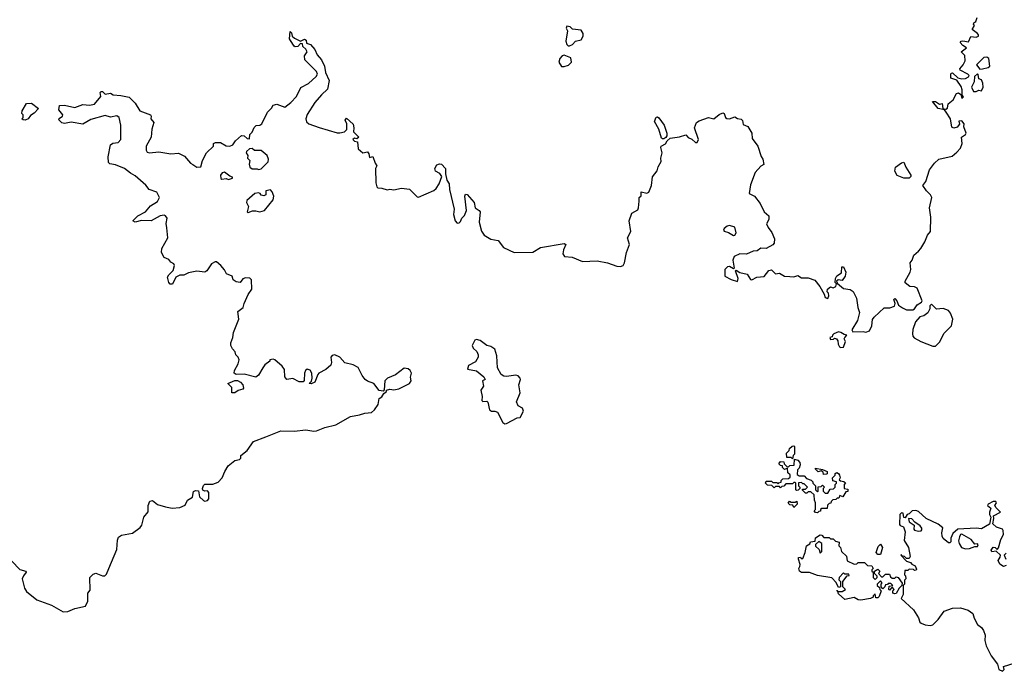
# Model space of a CAD drawing. Extents: x 2106670 to 2323771, y 35271 to 224896.
# Tile 304 of 419: x 2243224 to 2250730, y 152130 to 157100. Entities that reach past the tile are written whole.
import ezdxf

# ---------------------------------------------------------------- set-up
doc = ezdxf.new("R2010")
doc.units = 0

msp = doc.modelspace()

# ---------------------------------------------------------------- linework, layer by layer
at = {"layer": '0CON20XD'}
for points in [[(2250285.9, 156395.9), (2250273, 156413), (2250225, 156422.5), (2250182.5, 156475), (2250205, 156476.7), (2250235, 156456.2), (2250255, 156460), (2250262.5, 156422.5), (2250285, 156416.7), (2250296.7, 156425), (2250301.2, 156458.8), (2250340.3, 156489.7), (2250365, 156537.5), (2250381.7, 156541.7), (2250398.3, 156528.3), (2250405, 156500), (2250418.3, 156511.7), (2250410, 156525), (2250408.8, 156565), (2250400.7, 156590.7), (2250368.3, 156638.3), (2250321.2, 156655), (2250321.2, 156685), (2250325, 156692.5), (2250335, 156693.8), (2250375, 156657.1), (2250405, 156650), (2250435, 156651.2), (2250457.5, 156665), (2250462.5, 156675), (2250452.5, 156685), (2250394.3, 156714.3), (2250390, 156725), (2250417.5, 156755), (2250432.5, 156785), (2250428, 156828), (2250400, 156855), (2250442.5, 156885), (2250413.3, 156903.3), (2250393.6, 156926.4), (2250400, 156935), (2250415, 156938), (2250458, 156932), (2250475, 156972), (2250515, 156967.1), (2250532.5, 156975), (2250534.3, 156985), (2250525.8, 156995), (2250485.5, 157025), (2250502, 157055), (2250496, 157065), (2250498.8, 157075), (2250512.8, 157087.2), (2250523.1, 157116.9)], [(2247415, 156900), (2247438.3, 156911.7), (2247460, 156935), (2247505, 156947.5), (2247520, 156975), (2247520, 156995), (2247505, 157020), (2247438.3, 157028.3), (2247420, 157045), (2247395, 157050), (2247390, 157035), (2247400, 157015), (2247386.7, 156935), (2247395, 156910), (2247405, 156900), (2247415, 156900)], [(2244345, 155512.5), (2244341.1, 155545), (2244347.5, 155585), (2244336.2, 155605), (2244325, 155610), (2244295, 155604), (2244225, 155565.6), (2244152.1, 155567.9), (2244105, 155556.7), (2244087.5, 155565), (2244123.3, 155605), (2244184, 155635), (2244220.9, 155679.1), (2244275, 155714), (2244289.2, 155745), (2244268.8, 155785), (2244210, 155805), (2244185, 155838.8), (2244105, 155907.8), (2244068.3, 155928.3), (2244023.8, 155965), (2243955, 155991.9), (2243911.2, 156001.2), (2243900.3, 156010.3), (2243899.4, 156055), (2243916.2, 156145), (2243935, 156159.2), (2243975, 156162.5), (2243993.8, 156185), (2243993.8, 156295), (2243982, 156355), (2243965, 156365.7), (2243915, 156356.2), (2243875, 156368.8), (2243765, 156338.9), (2243735, 156320.8), (2243705, 156304), (2243615, 156317.5), (2243565, 156308), (2243545, 156313.8), (2243523.3, 156335), (2243523.9, 156346.1), (2243550, 156365), (2243552.5, 156375), (2243523, 156413), (2243527.5, 156445), (2243565, 156448), (2243645, 156429.2), (2243705, 156452.5), (2243755, 156446.9), (2243795, 156456), (2243843.3, 156515), (2243837.5, 156545), (2243845, 156552.5), (2243855, 156552.5), (2243875, 156531.2), (2243915, 156540), (2243937.3, 156527.3), (2243995, 156522.7), (2244058.7, 156508.7), (2244105, 156462.9), (2244140, 156405), (2244220, 156375), (2244226.7, 156365), (2244222.5, 156345), (2244247.5, 156315), (2244232, 156265), (2244225.7, 156205), (2244188.9, 156135), (2244188.1, 156105), (2244195, 156088.8), (2244214.1, 156084.1), (2244285, 156091.1), (2244375, 156077.9), (2244435, 156081.4), (2244479.1, 156059.1), (2244525, 156006.2), (2244543.3, 155995), (2244575, 155976.2), (2244605, 155977.5), (2244618, 156025), (2244648.8, 156085), (2244700, 156135), (2244702.5, 156155), (2244716.4, 156163.6), (2244755, 156164), (2244797.8, 156137.8), (2244825, 156134.4), (2244848, 156145), (2244868, 156175), (2244914.1, 156215.9), (2244934.2, 156214.2), (2244957.5, 156195), (2244975, 156192.5), (2244977.5, 156225), (2244995, 156242.5), (2245011.2, 156278.8), (2245027.5, 156292.5), (2245055, 156296.5), (2245068.9, 156305), (2245114, 156395), (2245143.3, 156425), (2245155, 156447.5), (2245185, 156456.2), (2245245, 156433.3), (2245290.9, 156469.1), (2245335, 156514.3), (2245366.7, 156583.3), (2245426.6, 156613.4), (2245485, 156666.7), (2245492.9, 156685), (2245485.7, 156705), (2245397.5, 156795), (2245393.8, 156825), (2245416.2, 156855), (2245405.8, 156875.8), (2245382.5, 156895), (2245380, 156915), (2245365, 156917.5), (2245343.6, 156896.4), (2245325, 156893.3), (2245315, 156898.8), (2245288.3, 156941.7), (2245281.2, 156955), (2245285, 157010), (2245295, 157000), (2245300, 156975), (2245318.3, 156958.3), (2245365, 156936.2), (2245395, 156952.5), (2245406.7, 156945), (2245410, 156920), (2245440.8, 156910.8), (2245475, 156873.3), (2245492.4, 156832.4), (2245525.5, 156795), (2245547.5, 156745), (2245555.9, 156695.9), (2245582, 156635), (2245571.2, 156568.8), (2245525, 156528), (2245475, 156468.8), (2245415, 156376.7), (2245406.2, 156345), (2245411.2, 156321.2), (2245427.5, 156305), (2245506.7, 156276.7), (2245645, 156236.2), (2245663.6, 156236.4), (2245700, 156245), (2245716.7, 156263.3), (2245718.8, 156305), (2245703.8, 156333.8), (2245715, 156350), (2245765, 156302.5), (2245771.2, 156275), (2245767.5, 156245), (2245810, 156205), (2245795, 156190), (2245775, 156197.5), (2245762.5, 156185), (2245775, 156172.5), (2245798.3, 156168.3), (2245803.3, 156115), (2245840, 156085), (2245875, 156092.5), (2245886.4, 156076.4), (2245890, 156050), (2245916.7, 156056.7), (2245932.5, 156005), (2245947.5, 155985), (2245937.5, 155965), (2245940, 155855), (2245946.4, 155826.4), (2245955, 155817.5), (2245985, 155816), (2246025, 155802), (2246045, 155807.5), (2246077, 155803), (2246135, 155814.2), (2246195, 155807.5), (2246255, 155750), (2246265, 155747.5), (2246381.7, 155798.3), (2246398.8, 155811.2), (2246422.7, 155847.3), (2246440.8, 155905), (2246427.9, 155927.9), (2246393.1, 155945), (2246387.8, 155965), (2246405, 155992), (2246425, 156001.2), (2246438.3, 155998.3), (2246470, 155965), (2246468.8, 155925), (2246481.2, 155875), (2246497, 155847), (2246500, 155805), (2246536.2, 155655), (2246530, 155615), (2246543.3, 155565), (2246558.3, 155548.3), (2246575, 155550), (2246585, 155560), (2246593.9, 155586.1), (2246613.6, 155606.4), (2246630, 155645), (2246616.4, 155753.6), (2246622, 155768), (2246635, 155766.2), (2246687.5, 155705), (2246696.7, 155665), (2246727.5, 155645), (2246733.3, 155635), (2246727.5, 155555), (2246745, 155486.7), (2246765, 155457.5), (2246815, 155426), (2246872.5, 155415), (2246912.1, 155362.1), (2246992.5, 155325), (2247135, 155327.5), (2247195, 155361.9), (2247375, 155393.3), (2247386.7, 155385), (2247369.2, 155345), (2247363.8, 155315), (2247377.5, 155295), (2247435, 155287.5), (2247515, 155255.5), (2247625, 155260.8), (2247705, 155244.5), (2247775, 155220.5), (2247805, 155217.8), (2247824.6, 155225.4), (2247835.5, 155245), (2247850, 155325), (2247872.5, 155385), (2247858.6, 155435), (2247884, 155485), (2247870, 155565), (2247890, 155625), (2247935, 155650), (2247942.5, 155665), (2247946.7, 155715), (2247947.5, 155745), (2247962.5, 155757.5), (2247962.3, 155787.7), (2248005, 155777.5), (2248021.2, 155785), (2248039.2, 155835), (2248048.3, 155901.7), (2248084, 155946), (2248092.3, 155977.7), (2248115, 156017.5), (2248112.5, 156045), (2248120.5, 156085), (2248110.8, 156125), (2248114.2, 156135.8), (2248147.7, 156152.3), (2248160, 156175), (2248182.5, 156197.5), (2248255, 156206), (2248302.5, 156222.5), (2248320.5, 156200.5), (2248348.9, 156188.9), (2248375, 156163.8), (2248387.3, 156162.7), (2248397.8, 156185), (2248367.1, 156275), (2248384.2, 156315), (2248405, 156328.9), (2248475, 156352.9), (2248515, 156343.8), (2248555, 156376.2), (2248585, 156389.2), (2248595, 156383.3), (2248604.3, 156354.3), (2248615, 156346.2), (2248636, 156344), (2248675, 156358), (2248696.1, 156346.1), (2248725, 156340), (2248735, 156330), (2248739.5, 156299.5), (2248775.7, 156285.7), (2248804.2, 156235), (2248806.7, 156195), (2248850, 156135), (2248875.5, 156055.5), (2248888.8, 156035), (2248897.5, 155995), (2248875, 155982.5), (2248831.2, 155935), (2248795, 155840), (2248783.8, 155775), (2248825, 155753.3), (2248867.6, 155697.6), (2248898.8, 155635), (2248933.8, 155605), (2248934.1, 155575.9), (2248917, 155543), (2248928.8, 155515), (2248956.8, 155476.8), (2248977.3, 155427.3), (2248976, 155395), (2248965, 155382), (2248915, 155355.8), (2248875, 155358), (2248845, 155336.2), (2248815, 155333.8), (2248765, 155312), (2248715, 155313.3), (2248670, 155295), (2248660, 155265), (2248670, 155205), (2248665, 155200), (2248635, 155217.5), (2248620, 155215), (2248600, 155195), (2248600, 155145), (2248648.3, 155118.3), (2248695, 155102.5), (2248700, 155125), (2248680, 155185), (2248685, 155190), (2248713, 155173), (2248768.9, 155158.9), (2248795, 155118.8), (2248805, 155116.2), (2248843.6, 155136.4), (2248899.5, 155140.5), (2248935, 155187.5), (2248955, 155192.5), (2248985, 155162.5), (2249015, 155166.7), (2249054.2, 155144.2), (2249095, 155142.5), (2249125, 155138), (2249155, 155150), (2249185, 155130), (2249235, 155130), (2249285, 155113.3), (2249323.8, 155065), (2249357, 155007), (2249365, 154980), (2249385, 154973.3), (2249392.5, 154995), (2249390, 155015), (2249380, 155025), (2249382.5, 155045), (2249405, 155062.5), (2249425, 155053.8), (2249446, 155065), (2249450, 155085), (2249440, 155095), (2249443.3, 155125), (2249454.3, 155145.7), (2249490, 155170), (2249492.5, 155215), (2249505, 155216.2), (2249522.5, 155175), (2249517.5, 155145), (2249495, 155111.2), (2249463.3, 155116.7), (2249450, 155105), (2249457.5, 155087.5), (2249505, 155048.8), (2249555, 155042), (2249578.1, 155028.1), (2249603.8, 154975), (2249614.1, 154904.1), (2249626.1, 154866.1), (2249611.2, 154805), (2249567.5, 154735), (2249575, 154720), (2249655, 154722.5), (2249675, 154717.5), (2249703, 154727), (2249720, 154765), (2249726, 154814), (2249738, 154832), (2249815, 154903.3), (2249857.7, 154902.3), (2249893.3, 154915), (2249897.5, 154935), (2249887.5, 154965), (2249895, 154972.5), (2249910, 154955), (2249923.6, 154923.6), (2249955, 154902.5), (2249985, 154886.2), (2250031.7, 154888.3), (2250045.9, 154894.1), (2250065.8, 154924.2), (2250097.5, 154945), (2250103.3, 154955), (2250065, 155052.5), (2250045, 155063.3), (2250010, 155065), (2249975, 155092.5), (2249974, 155105), (2250012.5, 155175), (2250017.5, 155195), (2250012.5, 155245), (2250027.5, 155265), (2250040, 155305), (2250076.4, 155333.6), (2250092.5, 155355), (2250123.6, 155406.4), (2250143.9, 155456.1), (2250167.5, 155485), (2250170, 155595), (2250160, 155665), (2250176.7, 155745), (2250167.5, 155765), (2250137.5, 155795), (2250110, 155835), (2250132.5, 155865), (2250160, 155955), (2250197.5, 156005), (2250230, 156035), (2250331.7, 156058.3), (2250369.3, 156090.7), (2250395, 156120), (2250410, 156155), (2250403.3, 156205), (2250433.3, 156225), (2250438, 156235), (2250421.7, 156281.7), (2250423.8, 156305), (2250405, 156329.2), (2250383.3, 156325), (2250387.5, 156302.5), (2250369.8, 156280.2), (2250345, 156271.4), (2250330.6, 156280.6), (2250320, 156345), (2250285.9, 156395.9)], [(2247375, 156742.5), (2247407, 156753), (2247430, 156775), (2247425, 156810), (2247375, 156830), (2247360, 156825), (2247342.5, 156805), (2247333.3, 156775), (2247353.9, 156743.9), (2247375, 156742.5)], [(2250542.7, 156722.7), (2250565, 156724.4), (2250607.5, 156735), (2250619.2, 156745), (2250613.3, 156805), (2250597.5, 156815), (2250575, 156812), (2250518.8, 156755), (2250542.7, 156722.7)], [(2250515, 156552.5), (2250535, 156562.5), (2250555, 156557.5), (2250570, 156585), (2250567, 156617), (2250555, 156640), (2250535, 156650), (2250531.7, 156681.7), (2250525, 156687.5), (2250503.8, 156666.2), (2250501.2, 156625), (2250480, 156585), (2250495, 156552.5), (2250515, 156552.5)], [(2243265, 156334), (2243250, 156335), (2243240, 156345), (2243250, 156355), (2243250, 156375), (2243240, 156385), (2243243.3, 156405), (2243275, 156460), (2243315, 156463.3), (2243366.4, 156423.6), (2243335, 156387.5), (2243305, 156370), (2243287.5, 156345), (2243265, 156334)], [(2248125, 156190), (2248116.4, 156196.4), (2248096.9, 156265), (2248063.5, 156323.5), (2248075, 156356.2), (2248085, 156358), (2248095, 156350.8), (2248137.1, 156295), (2248156.7, 156235), (2248157.5, 156215), (2248149.3, 156200.7), (2248135, 156192.5), (2248125, 156190)], [(2245045, 155957.5), (2245065, 155961.2), (2245118.8, 156015), (2245120, 156035), (2245109.2, 156065), (2245065, 156101.2), (2245015, 156102.5), (2244995, 156116.7), (2244975, 156113.8), (2244954, 156095), (2244951.2, 156085), (2244962.5, 156065), (2244960, 156045), (2244977.5, 156025), (2244972.5, 155997.5), (2244977.5, 155975), (2244995, 155962.9), (2245033, 155963), (2245045, 155957.5)], [(2250005, 155890), (2249965, 155890), (2249912.6, 155912.6), (2249894.3, 155945), (2249900, 155975), (2249945, 156008), (2249965, 156012.5), (2249980, 155975), (2250016.7, 155915), (2250017.5, 155905), (2250005, 155890)], [(2244815, 155880), (2244845, 155892.5), (2244845, 155900), (2244825, 155906.2), (2244785, 155938), (2244768.1, 155931.9), (2244755.7, 155915), (2244758, 155888), (2244765, 155883.3), (2244797.7, 155887.7), (2244815, 155880)], [(2244965, 155630), (2244998.3, 155641.7), (2245025, 155642.5), (2245055, 155633.8), (2245090, 155645), (2245156, 155725), (2245160, 155755), (2245147.7, 155787.7), (2245135, 155802.5), (2245100, 155795), (2245100, 155765), (2245085, 155757.5), (2245065, 155762.5), (2245057.5, 155775), (2245045, 155780), (2245017.5, 155775), (2244955, 155720), (2244953.3, 155705), (2244967.5, 155675), (2244957.5, 155635), (2244965, 155630)], [(2248665, 155453.3), (2248675, 155457.5), (2248686.2, 155475), (2248675, 155516.7), (2248635, 155530), (2248617.5, 155525), (2248595, 155507.5), (2248590, 155495), (2248595, 155487.5), (2248627.7, 155477.7), (2248665, 155453.3)], [(2243165, 152970), (2243225, 152907.5), (2243270, 152895), (2243272.5, 152885), (2243251.7, 152858.3), (2243242.5, 152835), (2243261.2, 152765), (2243275, 152740), (2243355, 152676), (2243465.6, 152635.6), (2243555, 152583.3), (2243590, 152585), (2243645, 152610), (2243725, 152627.5), (2243743.3, 152665), (2243742.5, 152725), (2243761.7, 152748.3), (2243757.5, 152845), (2243785, 152870), (2243805, 152878.8), (2243855, 152857.5), (2243871.7, 152858.3), (2243885, 152870), (2243902.5, 152915), (2243965, 153060), (2243969.3, 153130.7), (2243976.4, 153153.6), (2244000.7, 153169.3), (2244085, 153184), (2244142.7, 153227.3), (2244154, 153245), (2244171.2, 153305), (2244203.9, 153346.1), (2244204.1, 153395.9), (2244215, 153426.7), (2244235, 153432.5), (2244275, 153401.2), (2244335, 153384), (2244386.1, 153373.9), (2244445, 153380), (2244485, 153397.5), (2244502.5, 153435), (2244540.7, 153459.3), (2244549.3, 153500.7), (2244565, 153510), (2244586.7, 153506.7), (2244595, 153460), (2244625, 153432.5), (2244635, 153427.5), (2244655, 153433.3), (2244666.7, 153445), (2244666.2, 153495), (2244655, 153506.7), (2244635, 153503.3), (2244620.7, 153510.7), (2244617.5, 153525), (2244623.8, 153546.2), (2244635, 153556.7), (2244695, 153557.5), (2244736.1, 153573.9), (2244767.5, 153605), (2244786.4, 153653.6), (2244812.3, 153697.7), (2244865, 153737.5), (2244900, 153745), (2244910, 153755), (2244910, 153775), (2244958.8, 153815), (2245005, 153884), (2245099.5, 153919.5), (2245215, 153963.3), (2245315, 153960.6), (2245405, 153971.4), (2245465, 153960.8), (2245485.7, 153964.3), (2245551.2, 153988.8), (2245635, 154010), (2245745, 154073.8), (2245815, 154086.2), (2245855, 154100), (2245905.7, 154104.3), (2245928.8, 154125), (2245955.9, 154164.1), (2245965, 154210), (2245985, 154223.3), (2246000.8, 154249.2), (2246020, 154265), (2246020, 154275), (2246045, 154282.5), (2246075, 154276.7), (2246115, 154285.7), (2246195.6, 154324.4), (2246208.8, 154345), (2246204.2, 154374.2), (2246210, 154405), (2246200, 154425), (2246185, 154438), (2246155, 154441.4), (2246087.9, 154392.1), (2246028.8, 154365), (2246006.2, 154345), (2246003, 154277), (2245995, 154267.5), (2245965, 154272.5), (2245923.8, 154325), (2245875, 154341.9), (2245856.7, 154356.7), (2245835.3, 154385), (2245805, 154448.1), (2245765, 154468.4), (2245701.9, 154481.9), (2245665, 154525.7), (2245625, 154544), (2245605, 154538.8), (2245596.2, 154525), (2245600.8, 154485), (2245595.8, 154464.2), (2245557.1, 154432.9), (2245505, 154404.3), (2245495.7, 154395), (2245475, 154336), (2245445, 154321.9), (2245430, 154325), (2245447.3, 154342.7), (2245453.1, 154365), (2245451.2, 154405), (2245437.3, 154427.3), (2245415, 154434.3), (2245403.1, 154425), (2245395.6, 154405), (2245393.2, 154346.8), (2245385, 154337.5), (2245355, 154338.5), (2245305, 154364), (2245260, 154355), (2245246.2, 154375), (2245241.7, 154431.7), (2245225, 154457.5), (2245170, 154505), (2245155, 154510), (2245130, 154505), (2245130, 154495), (2245093.6, 154466.4), (2245077.5, 154445), (2245045, 154387.5), (2245025, 154372.5), (2244935, 154397.5), (2244873, 154393), (2244860, 154405), (2244862.5, 154425), (2244890, 154475), (2244897.5, 154505), (2244890, 154525), (2244872.5, 154545), (2244867, 154567), (2244845, 154590), (2244834.1, 154614.1), (2244832.9, 154635), (2244848.6, 154675), (2244854.5, 154715), (2244893.8, 154815), (2244886.9, 154875), (2244927.3, 154905), (2244934.3, 154935), (2244965.7, 155004.3), (2244993.8, 155045), (2244990, 155115), (2244977.3, 155127.3), (2244945, 155130), (2244925, 155123.3), (2244905, 155096.2), (2244875, 155100), (2244850, 155115), (2244844, 155145), (2244801.2, 155161.2), (2244785, 155193.3), (2244757.5, 155225), (2244725, 155253.8), (2244715, 155254), (2244685, 155238), (2244650, 155185), (2244635, 155173.3), (2244575, 155181.4), (2244510.3, 155169.7), (2244475, 155152.5), (2244445, 155152), (2244414.2, 155135.8), (2244387.7, 155082.3), (2244371.7, 155081.7), (2244360, 155095), (2244351.2, 155135), (2244360, 155155), (2244395, 155186.7), (2244403.8, 155225), (2244397.7, 155237.7), (2244375, 155251.2), (2244360, 155270), (2244325, 155286.2), (2244304.5, 155325), (2244306.7, 155355), (2244354.3, 155435), (2244345, 155512.5)], [(2250205, 154610), (2250235, 154640), (2250271.7, 154708.3), (2250327.5, 154765), (2250337.5, 154815), (2250320.7, 154860.7), (2250305, 154882.5), (2250265, 154896.7), (2250213, 154893), (2250175, 154930), (2250163, 154917), (2250163.3, 154895), (2250145.9, 154864.1), (2250117.7, 154842.3), (2250085, 154833.3), (2250053.3, 154795), (2250033.6, 154736.4), (2250030, 154705), (2250033.3, 154685), (2250043.6, 154673.6), (2250092.5, 154645), (2250185, 154610), (2250205, 154610)], [(2249485, 154600), (2249505, 154603.3), (2249520, 154645), (2249510, 154665), (2249513, 154677), (2249530, 154695), (2249508.3, 154698.3), (2249485, 154713.3), (2249465, 154718), (2249430, 154705), (2249420, 154695), (2249418.3, 154681.7), (2249400, 154675), (2249405, 154660), (2249427, 154663), (2249435, 154670), (2249450, 154665), (2249461.7, 154651.7), (2249462.5, 154625), (2249473.3, 154605), (2249485, 154600)], [(2246922.5, 154017.5), (2246935, 154020), (2247015, 154062.5), (2247040, 154065), (2247064, 154115), (2247056.3, 154136.3), (2247023.8, 154155), (2247010, 154185), (2247038, 154255), (2247028.8, 154315), (2247042.5, 154355), (2247040, 154365), (2247025, 154383.3), (2247005, 154390), (2246935, 154379.4), (2246915, 154381.9), (2246893.8, 154393.8), (2246865.4, 154445.4), (2246861.9, 154535), (2246845, 154586.7), (2246815, 154606.7), (2246783.9, 154613.9), (2246735, 154653.3), (2246705, 154660), (2246693.3, 154655), (2246672, 154615), (2246682, 154595), (2246709.7, 154569.7), (2246719.2, 154545), (2246719.2, 154525), (2246698.6, 154491.4), (2246645, 154462.5), (2246637.5, 154435), (2246705, 154422), (2246763.3, 154375), (2246772.5, 154355), (2246752.5, 154345), (2246758.8, 154305), (2246738.1, 154275), (2246748.8, 154225), (2246747.5, 154195), (2246755, 154187.5), (2246785, 154190), (2246793, 154183), (2246804.2, 154124.2), (2246820, 154115), (2246845, 154114), (2246865.7, 154105.7), (2246907.7, 154027.7), (2246922.5, 154017.5)], [(2244865, 154253.3), (2244840, 154255), (2244840, 154295), (2244810, 154325), (2244865, 154347.5), (2244885, 154347.5), (2244906.4, 154336.4), (2244926.1, 154316.1), (2244929.3, 154290.7), (2244925, 154282.5), (2244889.3, 154270.7), (2244865, 154253.3)], [(2249115, 153750), (2249105, 153760), (2249071.7, 153761.7), (2249070, 153795), (2249090, 153815), (2249091.7, 153828.3), (2249111.7, 153848.3), (2249125, 153850), (2249130, 153845), (2249130, 153785), (2249120, 153775), (2249115, 153750)], [(2249305, 153340), (2249291.7, 153341.7), (2249280, 153355), (2249290, 153365), (2249290, 153415), (2249282.5, 153435), (2249280, 153475), (2249255, 153500), (2249235, 153500), (2249225, 153490), (2249215, 153490), (2249191.7, 153511.7), (2249191.7, 153518.3), (2249215, 153520), (2249230, 153535), (2249205, 153560), (2249195, 153560), (2249185, 153570), (2249161.7, 153568.3), (2249160, 153545), (2249170, 153535), (2249170, 153525), (2249158.3, 153511.7), (2249145, 153510), (2249140, 153515), (2249140, 153565), (2249135, 153570), (2249125, 153570), (2249115, 153560), (2249065, 153560), (2249048.3, 153541.7), (2249035, 153540), (2249025, 153530), (2249015, 153540), (2248985, 153540), (2248975, 153530), (2248958.3, 153548.3), (2248925, 153550), (2248910, 153565), (2248915, 153580), (2248955, 153580), (2248965, 153570), (2248995, 153570), (2249005, 153560), (2249011.7, 153568.3), (2249028.3, 153571.7), (2249030, 153585), (2249041.7, 153598.3), (2249085, 153600), (2249098.3, 153611.7), (2249098.3, 153628.3), (2249080, 153645), (2249078.3, 153678.3), (2249055, 153670), (2249040, 153685), (2249038.3, 153698.3), (2249025, 153700), (2249011.7, 153711.7), (2249025, 153730), (2249048.3, 153728.3), (2249051.7, 153711.7), (2249071.7, 153691.7), (2249085, 153690), (2249095, 153700), (2249128.3, 153701.7), (2249131.7, 153748.3), (2249155, 153740), (2249171.7, 153721.7), (2249172.5, 153705), (2249165, 153680), (2249153, 153667), (2249151.7, 153631.7), (2249165, 153620), (2249205, 153620), (2249221.7, 153601.7), (2249258.3, 153588.3), (2249270, 153575), (2249270, 153565), (2249290, 153545), (2249290, 153515), (2249305, 153500), (2249310, 153505), (2249311.7, 153538.3), (2249335, 153540), (2249345, 153550), (2249360, 153535), (2249350, 153525), (2249350, 153505), (2249365, 153490), (2249385, 153490), (2249401.7, 153518.3), (2249428.3, 153521.7), (2249440, 153535), (2249440, 153555), (2249450, 153565), (2249450, 153575), (2249421.7, 153581.7), (2249420, 153605), (2249440, 153625), (2249441.7, 153638.3), (2249453.6, 153646.4), (2249465, 153640), (2249472.5, 153625), (2249477.5, 153605), (2249471.7, 153591.7), (2249481.7, 153581.7), (2249507, 153577), (2249518.3, 153568.3), (2249510, 153555), (2249510, 153525), (2249538.3, 153518.3), (2249538.3, 153501.7), (2249521.7, 153498.3), (2249498.3, 153461.7), (2249475, 153470), (2249468.3, 153451.7), (2249455, 153450), (2249445, 153440), (2249421.7, 153438.3), (2249410, 153425), (2249408.3, 153411.7), (2249395, 153410), (2249381.7, 153398.3), (2249378.3, 153371.7), (2249338.3, 153371.7), (2249330, 153365), (2249328.3, 153351.7), (2249315, 153350), (2249305, 153340)], [(2249351.7, 153631.7), (2249348.3, 153648.3), (2249335, 153660), (2249311.7, 153651.7), (2249291.7, 153671.7), (2249291.7, 153678.3), (2249345, 153670), (2249380, 153655), (2249380, 153635), (2249375, 153632.5), (2249351.7, 153631.7)], [(2249125, 153380), (2249118.3, 153398.3), (2249095, 153400), (2249081.7, 153411.7), (2249091.7, 153428.3), (2249105, 153420), (2249135, 153420), (2249148.3, 153428.3), (2249150, 153405), (2249125, 153380)], [(2250743.9, 152936.1), (2250725, 152930), (2250695, 152946.7), (2250683.3, 152975), (2250699.5, 153000.5), (2250700, 153015), (2250667.5, 153047.5), (2250635, 153042.5), (2250630, 153055), (2250645, 153076.7), (2250660, 153075), (2250675, 153060), (2250685, 153072.5), (2250702.5, 153135), (2250723.3, 153173.3), (2250721.2, 153205), (2250715, 153213.3), (2250670, 153230), (2250642.5, 153255), (2250650, 153295), (2250647.5, 153315), (2250700, 153345), (2250667, 153377), (2250657.5, 153395), (2250670, 153415), (2250666.1, 153426.1), (2250645, 153426.2), (2250607.5, 153405), (2250602.5, 153395), (2250627.5, 153375), (2250617.5, 153345), (2250617.5, 153325), (2250627.5, 153305), (2250617.7, 153252.3), (2250555, 153217.5), (2250515, 153221.2), (2250376.1, 153213.9), (2250338.8, 153181.2), (2250322.5, 153145), (2250321.7, 153118.3), (2250315, 153110), (2250305, 153110), (2250265, 153142.5), (2250255, 153160), (2250253.8, 153185), (2250262.5, 153225), (2250225, 153252.9), (2250134.5, 153294.5), (2250075, 153348.1), (2250055, 153355.6), (2250026.4, 153353.6), (2250005, 153330), (2249990, 153325), (2249975, 153300), (2249963, 153303), (2249960, 153335), (2249945, 153340), (2249933.3, 153325), (2249930.7, 153250.7), (2249935, 153242.5), (2249961.7, 153231.7), (2249973, 153193), (2249967, 153127), (2249998.8, 153075), (2250012.5, 153005), (2250005, 152990), (2249985, 152990), (2249970, 153005), (2249950, 153010), (2249945, 153020), (2249940, 153015), (2249985, 152970), (2250015, 152960), (2250025, 152947.5), (2250050, 152935), (2250061.7, 152908.3), (2250058.3, 152901.7), (2250045, 152900), (2250037, 152907), (2250005, 152910), (2249995, 152900), (2249971.7, 152898.3), (2249970, 152865), (2249977, 152857), (2249980, 152835), (2249970, 152825), (2249970, 152795), (2249960, 152785), (2249960, 152715), (2249943.8, 152685), (2250038.8, 152598.8), (2250077.1, 152537.1), (2250086, 152505), (2250095, 152496), (2250125.6, 152484.4), (2250165, 152480), (2250185, 152484.4), (2250225, 152524.2), (2250270.9, 152589.1), (2250335, 152611.8), (2250395, 152614.7), (2250455.3, 152595.3), (2250490, 152570), (2250500, 152535), (2250525, 152485.8), (2250555.3, 152465.3), (2250571.1, 152441.1), (2250583.4, 152405), (2250581.6, 152365), (2250592.3, 152325), (2250629.3, 152249.3), (2250677.5, 152185), (2250688, 152145), (2250715, 152130), (2250728, 152145), (2250723, 152167), (2250805, 152193.3)], [(2250075, 153200), (2250095, 153202.5), (2250101.7, 153208.3), (2250101.7, 153221.7), (2250089.3, 153239.3), (2250047, 153267), (2250025, 153292.5), (2250000, 153295), (2250005, 153270), (2250042.5, 153245), (2250040, 153215), (2250045, 153207.5), (2250075, 153200)], [(2249635, 152673.8), (2249615, 152674), (2249585, 152692.5), (2249515, 152678.8), (2249465, 152720), (2249460, 152740), (2249452.5, 152745), (2249455, 152750), (2249460, 152740), (2249495, 152740), (2249520, 152755), (2249500, 152775), (2249500, 152815), (2249531.7, 152858.3), (2249548.3, 152861.7), (2249545, 152870), (2249515, 152870), (2249505, 152880), (2249470, 152845), (2249468.3, 152828.3), (2249480, 152815), (2249480, 152775), (2249465, 152770), (2249448.3, 152808.3), (2249414, 152844), (2249305, 152860), (2249245, 152882.5), (2249185, 152883.3), (2249167.5, 152895), (2249162.5, 152915), (2249171.7, 152928.3), (2249172.5, 152945), (2249160, 152985), (2249161.7, 152998.3), (2249175, 153000), (2249181.7, 152991.7), (2249195, 152990), (2249212.5, 153035), (2249221.7, 153088.3), (2249248.3, 153101.7), (2249251.7, 153118.3), (2249288.3, 153121.7), (2249291.7, 153148.3), (2249325, 153170), (2249338.3, 153168.3), (2249355, 153150), (2249395, 153150), (2249405, 153140), (2249425, 153140), (2249443, 153123), (2249470, 153115), (2249468.3, 153088.3), (2249480, 153075), (2249490, 153045), (2249527, 153007), (2249531.7, 152971.7), (2249585, 152947.5), (2249605, 152950), (2249615, 152960), (2249665, 152960), (2249688.3, 152938.3), (2249720, 152935), (2249730, 152915), (2249720, 152905), (2249720, 152895), (2249730, 152885), (2249730, 152845), (2249745, 152830), (2249760, 152845), (2249760, 152855), (2249740, 152875), (2249740, 152895), (2249765, 152910), (2249780, 152895), (2249770, 152875), (2249795, 152850), (2249805, 152850), (2249825, 152870), (2249855, 152870), (2249861.7, 152851.7), (2249875, 152840), (2249895, 152840), (2249905, 152850), (2249920, 152845), (2249951.7, 152801.7), (2249950, 152785), (2249927.5, 152765), (2249906.4, 152723.6), (2249895, 152720), (2249880, 152725), (2249880, 152745), (2249890, 152755), (2249878.3, 152768.3), (2249871.7, 152768.3), (2249855, 152750), (2249850, 152755), (2249851.7, 152778.3), (2249880, 152785), (2249865, 152800), (2249845, 152800), (2249838.3, 152791.7), (2249825, 152790), (2249820, 152775), (2249805, 152760), (2249790, 152775), (2249790, 152795), (2249800, 152805), (2249785, 152820), (2249760, 152795), (2249760, 152785), (2249778.3, 152768.3), (2249780, 152755), (2249790, 152745), (2249775, 152700), (2249765, 152690), (2249751.7, 152691.7), (2249745, 152720), (2249730, 152705), (2249730, 152695), (2249710, 152685), (2249635, 152673.8)], [(2250435, 153063.8), (2250465, 153066.7), (2250505, 153082.5), (2250525, 153082.5), (2250530, 153095), (2250525, 153102.5), (2250505, 153100), (2250477.5, 153135), (2250405, 153176.7), (2250395, 153172.5), (2250388, 153155), (2250382, 153125), (2250386.2, 153105), (2250403.6, 153073.6), (2250435, 153063.8)], [(2249325, 153030), (2249340, 153045), (2249340, 153105), (2249315, 153120), (2249291.7, 153098.3), (2249290, 153085), (2249318.3, 153058.3), (2249325, 153030)], [(2249785, 153020), (2249765, 153020), (2249752.5, 153035), (2249768.3, 153081.7), (2249785, 153100), (2249802.5, 153075), (2249785, 153020)], [(2250745, 153031.2), (2250730, 153015), (2250741.2, 152985)]]:
    msp.add_lwpolyline(points, dxfattribs=at)

doc.saveas('drawing.dxf')
